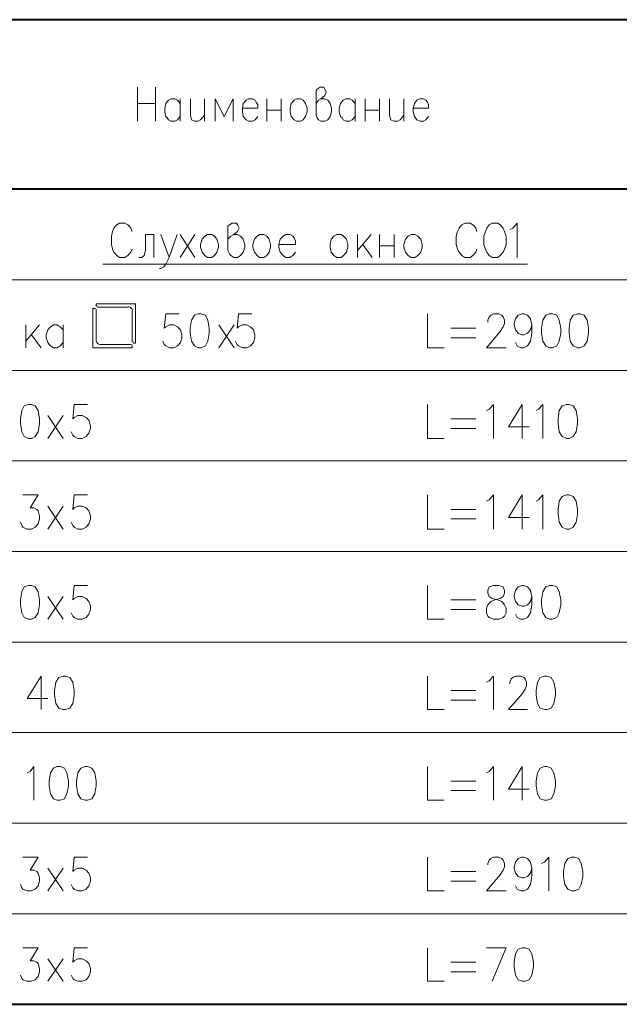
# Model space of a CAD drawing. Header units: millimetres. Extents: x 2063114 to 14983986, y -126020516 to 213791.
# Tile 310 of 656: x 2369202 to 2374497, y -1171661 to -1162961. Entities that reach past the tile are written whole.
import ezdxf

# ---------------------------------------------------------------- set-up
doc = ezdxf.new("R2010")
doc.units = ezdxf.units.MM
doc.layers.add('PDF2_Geometry', color=7, linetype='Continuous')

msp = doc.modelspace()

# ---------------------------------------------------------------- linework, layer by layer
at = {"layer": 'PDF2_Geometry', "linetype": 'ByBlock', "lineweight": 40}
for points in [[(2379292.08613, -1162961.15594), (2360792.08613, -1162961.15594), (2360792.08613, -1171660.81269), (2379292.08613, -1171660.81269)], [(2379292.08613, -1164459.78294), (2360792.08613, -1164459.78294)]]:
    msp.add_lwpolyline(points, dxfattribs=at)
at = {"layer": 'PDF2_Geometry', "linetype": 'ByBlock', "lineweight": 20}
for points in [[(2370241.05638, -1163558.06669), (2370241.05638, -1163858.63877)], [(2370401.92594, -1163858.63877), (2370401.92594, -1163558.06669)], [(2371820.11816, -1163702.00262), (2371841.28521, -1163672.36875), (2371862.45226, -1163659.66852), (2371896.31954, -1163630.03466), (2371909.01976, -1163600.40079), (2371896.31954, -1163575.00033), (2371887.85272, -1163558.06669), (2371853.98544, -1163558.06669), (2371828.58498, -1163575.00033), (2371820.11816, -1163587.70056), (2371820.11816, -1163803.60445), (2371828.58498, -1163829.00491), (2371841.28521, -1163845.93855), (2371862.45226, -1163858.63877), (2371896.31954, -1163858.63877), (2371921.71999, -1163845.93855), (2371942.88704, -1163816.30468), (2371955.58727, -1163773.97058), (2371955.58727, -1163744.33672), (2371942.88704, -1163702.00262), (2371921.71999, -1163672.36875), (2371896.31954, -1163659.66852), (2371862.45226, -1163659.66852)], [(2370617.82983, -1163816.30468), (2370596.66278, -1163845.93855), (2370571.26233, -1163858.63877), (2370537.39505, -1163858.63877), (2370516.228, -1163845.93855), (2370503.52777, -1163829.00491), (2370490.82754, -1163816.30468), (2370482.36073, -1163773.97058), (2370482.36073, -1163744.33672), (2370490.82754, -1163702.00262), (2370516.228, -1163672.36875), (2370537.39505, -1163659.66852), (2370571.26233, -1163659.66852), (2370596.66278, -1163672.36875), (2370617.82983, -1163702.00262)], [(2370617.82983, -1163659.66852), (2370617.82983, -1163858.63877)], [(2370710.96484, -1163659.66852), (2370710.96484, -1163803.60445), (2370719.43166, -1163845.93855), (2370744.83212, -1163858.63877), (2370778.6994, -1163858.63877), (2370799.86645, -1163845.93855), (2370833.73372, -1163803.60445)], [(2370833.73372, -1163659.66852), (2370833.73372, -1163858.63877)], [(2371087.7383, -1163858.63877), (2371087.7383, -1163659.66852), (2371007.30352, -1163816.30468), (2370926.86873, -1163659.66852), (2370926.86873, -1163858.63877)], [(2371168.17308, -1163744.33672), (2371303.64219, -1163744.33672), (2371303.64219, -1163714.70285), (2371290.94196, -1163689.30239), (2371282.47514, -1163672.36875), (2371257.07468, -1163659.66852), (2371223.20741, -1163659.66852), (2371202.04036, -1163672.36875), (2371176.6399, -1163702.00262), (2371168.17308, -1163744.33672), (2371168.17308, -1163773.97058), (2371176.6399, -1163816.30468), (2371202.04036, -1163845.93855), (2371223.20741, -1163858.63877), (2371257.07468, -1163858.63877), (2371282.47514, -1163845.93855), (2371303.64219, -1163816.30468)], [(2371384.07697, -1163659.66852), (2371384.07697, -1163858.63877)], [(2371511.07926, -1163659.66852), (2371511.07926, -1163858.63877)], [(2372163.02434, -1163816.30468), (2372137.62388, -1163845.93855), (2372116.45683, -1163858.63877), (2372082.58956, -1163858.63877), (2372057.1891, -1163845.93855), (2372048.72228, -1163829.00491), (2372036.02205, -1163816.30468), (2372023.32182, -1163773.97058), (2372023.32182, -1163744.33672), (2372036.02205, -1163702.00262), (2372057.1891, -1163672.36875), (2372082.58956, -1163659.66852), (2372116.45683, -1163659.66852), (2372137.62388, -1163672.36875), (2372163.02434, -1163702.00262)], [(2372163.02434, -1163659.66852), (2372163.02434, -1163858.63877)], [(2372251.92594, -1163659.66852), (2372251.92594, -1163858.63877)], [(2372378.92823, -1163659.66852), (2372378.92823, -1163858.63877)], [(2372467.82983, -1163659.66852), (2372467.82983, -1163803.60445), (2372480.53006, -1163845.93855), (2372505.93052, -1163858.63877), (2372539.7978, -1163858.63877), (2372560.96484, -1163845.93855), (2372594.83212, -1163803.60445)], [(2372594.83212, -1163659.66852), (2372594.83212, -1163858.63877)], [(2372675.2669, -1163744.33672), (2372810.73601, -1163744.33672), (2372810.73601, -1163714.70285), (2372802.26919, -1163689.30239), (2372789.56896, -1163672.36875), (2372768.40192, -1163659.66852), (2372734.53464, -1163659.66852), (2372709.13418, -1163672.36875), (2372687.96713, -1163702.00262), (2372675.2669, -1163744.33672), (2372675.2669, -1163773.97058), (2372687.96713, -1163816.30468), (2372709.13418, -1163845.93855), (2372734.53464, -1163858.63877), (2372768.40192, -1163858.63877), (2372789.56896, -1163845.93855), (2372810.73601, -1163816.30468)], [(2370241.05638, -1163702.00262), (2370401.92594, -1163702.00262)], [(2371384.07697, -1163761.27035), (2371511.07926, -1163761.27035)], [(2372251.92594, -1163761.27035), (2372378.92823, -1163761.27035)], [(2370194.48887, -1164832.32299), (2370181.78864, -1164802.68912), (2370169.08841, -1164785.75548), (2370156.38819, -1164773.05525), (2370130.98773, -1164760.35502), (2370084.42022, -1164760.35502), (2370059.01976, -1164773.05525), (2370046.31954, -1164785.75548), (2370033.61931, -1164802.68912), (2370020.91908, -1164832.32299), (2370012.45226, -1164874.65708), (2370012.45226, -1164946.62504), (2370020.91908, -1164988.95914), (2370033.61931, -1165014.3596), (2370059.01976, -1165043.99347), (2370084.42022, -1165060.9271), (2370130.98773, -1165060.9271), (2370156.38819, -1165043.99347), (2370181.78864, -1165014.3596), (2370194.48887, -1164988.95914)], [(2371041.17079, -1164900.05754), (2371066.57125, -1164874.65708), (2371091.97171, -1164857.72344), (2371125.83899, -1164832.32299), (2371138.53921, -1164802.68912), (2371125.83899, -1164773.05525), (2371117.37217, -1164760.35502), (2371079.27148, -1164760.35502), (2371053.87102, -1164773.05525), (2371041.17079, -1164785.75548), (2371041.17079, -1165001.65937), (2371053.87102, -1165031.29324), (2371066.57125, -1165043.99347), (2371091.97171, -1165060.9271), (2371125.83899, -1165060.9271), (2371151.23944, -1165043.99347), (2371176.6399, -1165014.3596), (2371189.34013, -1164972.0255), (2371189.34013, -1164946.62504), (2371176.6399, -1164900.05754), (2371151.23944, -1164874.65708), (2371125.83899, -1164857.72344), (2371091.97171, -1164857.72344)], [(2373238.31038, -1164832.32299), (2373229.84356, -1164802.68912), (2373217.14333, -1164785.75548), (2373204.4431, -1164773.05525), (2373179.04265, -1164760.35502), (2373132.47514, -1164760.35502), (2373107.07468, -1164773.05525), (2373094.37446, -1164785.75548), (2373081.67423, -1164802.68912), (2373068.974, -1164832.32299), (2373056.27377, -1164874.65708), (2373056.27377, -1164946.62504), (2373068.974, -1164988.95914), (2373081.67423, -1165014.3596), (2373107.07468, -1165043.99347), (2373132.47514, -1165060.9271), (2373179.04265, -1165060.9271), (2373204.4431, -1165043.99347), (2373229.84356, -1165014.3596), (2373238.31038, -1164988.95914)], [(2373530.41565, -1164815.38935), (2373555.8161, -1164802.68912), (2373593.91679, -1164760.35502), (2373593.91679, -1165060.9271)], [(2370384.9923, -1165060.9271), (2370384.9923, -1164857.72344), (2370313.02434, -1164857.72344), (2370313.02434, -1165001.65937), (2370300.32411, -1165043.99347), (2370279.15706, -1165060.9271), (2370253.75661, -1165060.9271)], [(2370448.49345, -1164857.72344), (2370520.46141, -1165060.9271), (2370592.42938, -1164857.72344)], [(2370617.82983, -1164857.72344), (2370749.06553, -1165060.9271)], [(2370749.06553, -1164857.72344), (2370617.82983, -1165060.9271)], [(2371489.91221, -1164946.62504), (2371638.08155, -1164946.62504), (2371638.08155, -1164916.99118), (2371625.38132, -1164887.35731), (2371612.68109, -1164874.65708), (2371587.28063, -1164857.72344), (2371553.41336, -1164857.72344), (2371528.0129, -1164874.65708), (2371502.61244, -1164900.05754), (2371489.91221, -1164946.62504), (2371489.91221, -1164972.0255), (2371502.61244, -1165014.3596), (2371528.0129, -1165043.99347), (2371553.41336, -1165060.9271), (2371587.28063, -1165060.9271), (2371612.68109, -1165043.99347), (2371638.08155, -1165014.3596)], [(2372184.19139, -1164857.72344), (2372184.19139, -1165060.9271)], [(2372306.96027, -1164857.72344), (2372184.19139, -1165001.65937)], [(2372378.92823, -1164857.72344), (2372378.92823, -1165060.9271)], [(2372510.16393, -1164857.72344), (2372510.16393, -1165060.9271)], [(2372230.75889, -1164946.62504), (2372315.42709, -1165060.9271)], [(2372378.92823, -1164959.32527), (2372510.16393, -1164959.32527)], [(2369936.25089, -1165120.19484), (2373687.0518, -1165120.19484)], [(2370520.46141, -1165060.9271), (2370495.06095, -1165115.96143), (2370473.89391, -1165145.5953), (2370448.49345, -1165158.29553), (2370435.79322, -1165158.29553)]]:
    msp.add_lwpolyline(points, dxfattribs=at)
for points in [[(2371646.54837, -1163659.66852), (2371680.41565, -1163659.66852), (2371705.8161, -1163672.36875), (2371726.98315, -1163702.00262), (2371739.68338, -1163744.33672), (2371739.68338, -1163773.97058), (2371726.98315, -1163816.30468), (2371705.8161, -1163845.93855), (2371680.41565, -1163858.63877), (2371646.54837, -1163858.63877), (2371625.38132, -1163845.93855), (2371599.98086, -1163816.30468), (2371591.51404, -1163773.97058), (2371591.51404, -1163744.33672), (2371599.98086, -1163702.00262), (2371625.38132, -1163672.36875)], [(2373373.77949, -1164760.35502), (2373424.5804, -1164760.35502), (2373445.74745, -1164773.05525), (2373471.14791, -1164802.68912), (2373483.84814, -1164832.32299), (2373496.54837, -1164874.65708), (2373496.54837, -1164946.62504), (2373483.84814, -1164988.95914), (2373471.14791, -1165014.3596), (2373445.74745, -1165043.99347), (2373424.5804, -1165060.9271), (2373373.77949, -1165060.9271), (2373348.37903, -1165043.99347), (2373327.21198, -1165014.3596), (2373314.51175, -1164988.95914), (2373301.81153, -1164946.62504), (2373301.81153, -1164874.65708), (2373314.51175, -1164832.32299), (2373327.21198, -1164802.68912), (2373348.37903, -1164773.05525)], [(2370859.13418, -1164857.72344), (2370897.23487, -1164857.72344), (2370922.63532, -1164874.65708), (2370943.80237, -1164900.05754), (2370956.5026, -1164946.62504), (2370956.5026, -1164972.0255), (2370943.80237, -1165014.3596), (2370922.63532, -1165043.99347), (2370897.23487, -1165060.9271), (2370859.13418, -1165060.9271), (2370837.96713, -1165043.99347), (2370812.56667, -1165014.3596), (2370799.86645, -1164972.0255), (2370799.86645, -1164946.62504), (2370812.56667, -1164900.05754), (2370837.96713, -1164874.65708)], [(2371320.57583, -1164857.72344), (2371358.67651, -1164857.72344), (2371384.07697, -1164874.65708), (2371405.24402, -1164900.05754), (2371417.94425, -1164946.62504), (2371417.94425, -1164972.0255), (2371405.24402, -1165014.3596), (2371384.07697, -1165043.99347), (2371358.67651, -1165060.9271), (2371320.57583, -1165060.9271), (2371299.40878, -1165043.99347), (2371274.00832, -1165014.3596), (2371261.30809, -1164972.0255), (2371261.30809, -1164946.62504), (2371274.00832, -1164900.05754), (2371299.40878, -1164874.65708)], [(2372002.15478, -1164857.72344), (2372040.25546, -1164857.72344), (2372061.42251, -1164874.65708), (2372086.82297, -1164900.05754), (2372099.5232, -1164946.62504), (2372099.5232, -1164972.0255), (2372086.82297, -1165014.3596), (2372061.42251, -1165043.99347), (2372040.25546, -1165060.9271), (2372002.15478, -1165060.9271), (2371976.75432, -1165043.99347), (2371951.35386, -1165014.3596), (2371942.88704, -1164972.0255), (2371942.88704, -1164946.62504), (2371951.35386, -1164900.05754), (2371976.75432, -1164874.65708)], [(2372658.33327, -1164857.72344), (2372692.20054, -1164857.72344), (2372717.601, -1164874.65708), (2372743.00146, -1164900.05754), (2372755.70169, -1164946.62504), (2372755.70169, -1164972.0255), (2372743.00146, -1165014.3596), (2372717.601, -1165043.99347), (2372692.20054, -1165060.9271), (2372658.33327, -1165060.9271), (2372632.93281, -1165043.99347), (2372607.53235, -1165014.3596), (2372594.83212, -1164972.0255), (2372594.83212, -1164946.62504), (2372607.53235, -1164900.05754), (2372632.93281, -1164874.65708)]]:
    msp.add_lwpolyline(points, close=True, dxfattribs=at)
at = {"layer": 'PDF2_Geometry', "linetype": 'ByBlock', "lineweight": 9}
for points in [[(2379292.08613, -1165259.89736), (2360792.08613, -1165259.89736)], [(2379292.08613, -1166060.01177), (2360792.08613, -1166060.01177)], [(2379292.08613, -1166860.12619), (2360792.08613, -1166860.12619)], [(2379292.08613, -1167660.24061), (2360792.08613, -1167660.24061)], [(2379292.08613, -1168460.35502), (2360792.08613, -1168460.35502)], [(2379292.08613, -1169260.46944), (2360792.08613, -1169260.46944)], [(2379292.08613, -1170060.58385), (2360792.08613, -1170060.58385)], [(2379292.08613, -1170860.69827), (2360792.08613, -1170860.69827)], [(2379292.08613, -1171660.81269), (2360792.08613, -1171660.81269)]]:
    msp.add_lwpolyline(points, dxfattribs=at)
at = {"layer": 'PDF2_Geometry', "color": 0, "linetype": 'ByBlock', "lineweight": 13}
for points in [[(2370207.1891, -1165818.70742), (2370224.12274, -1165818.70742), (2370224.12274, -1165471.56784), (2369876.98315, -1165471.56784), (2369876.98315, -1165488.50147)], [(2369864.28292, -1165513.90193), (2369847.34928, -1165513.90193), (2369847.34928, -1165861.04152), (2370194.48887, -1165861.04152), (2370194.48887, -1165844.10788)], [(2369876.98315, -1165793.30697), (2369876.98315, -1165526.60216)], [(2369889.68338, -1165501.2017), (2370156.38819, -1165501.2017)], [(2370194.48887, -1165539.30239), (2370194.48887, -1165806.0072)], [(2370181.78864, -1165831.40765), (2369915.08384, -1165831.40765)]]:
    msp.add_lwpolyline(points, dxfattribs=at)
at = {"layer": 'PDF2_Geometry', "color": 0, "linetype": 'ByBlock', "lineweight": 20}
for points in [[(2370609.36301, -1165560.46944), (2370490.82754, -1165560.46944), (2370478.12732, -1165687.47173), (2370490.82754, -1165674.7715), (2370524.69482, -1165657.83786), (2370562.79551, -1165657.83786), (2370596.66278, -1165674.7715), (2370622.06324, -1165700.17196), (2370634.76347, -1165746.73946), (2370634.76347, -1165772.13992), (2370622.06324, -1165814.47401), (2370596.66278, -1165844.10788), (2370562.79551, -1165861.04152), (2370524.69482, -1165861.04152), (2370490.82754, -1165844.10788), (2370478.12732, -1165831.40765), (2370465.42709, -1165801.77379)], [(2371252.84127, -1165560.46944), (2371134.30581, -1165560.46944), (2371121.60558, -1165687.47173), (2371134.30581, -1165674.7715), (2371168.17308, -1165657.83786), (2371206.27377, -1165657.83786), (2371240.14105, -1165674.7715), (2371265.5415, -1165700.17196), (2371278.24173, -1165746.73946), (2371278.24173, -1165772.13992), (2371265.5415, -1165814.47401), (2371240.14105, -1165844.10788), (2371206.27377, -1165861.04152), (2371168.17308, -1165861.04152), (2371134.30581, -1165844.10788), (2371121.60558, -1165831.40765), (2371108.90535, -1165801.77379)], [(2372802.26919, -1165560.46944), (2372802.26919, -1165861.04152), (2372950.43853, -1165861.04152)], [(2373335.6788, -1165632.4374), (2373335.6788, -1165615.50376), (2373348.37903, -1165585.8699), (2373361.07926, -1165573.16967), (2373386.47972, -1165560.46944), (2373433.04722, -1165560.46944), (2373458.44768, -1165573.16967), (2373471.14791, -1165585.8699), (2373483.84814, -1165615.50376), (2373483.84814, -1165645.13763), (2373471.14791, -1165674.7715), (2373445.74745, -1165717.10559), (2373322.97857, -1165861.04152), (2373496.54837, -1165861.04152)], [(2373725.15249, -1165657.83786), (2373712.45226, -1165700.17196), (2373687.0518, -1165729.80582), (2373653.18452, -1165746.73946), (2373640.48429, -1165746.73946), (2373602.38361, -1165729.80582), (2373581.21656, -1165700.17196), (2373568.51633, -1165657.83786), (2373568.51633, -1165645.13763), (2373581.21656, -1165602.80353), (2373602.38361, -1165573.16967), (2373640.48429, -1165560.46944), (2373653.18452, -1165560.46944), (2373687.0518, -1165573.16967), (2373712.45226, -1165602.80353), (2373725.15249, -1165657.83786), (2373725.15249, -1165729.80582), (2373712.45226, -1165801.77379), (2373687.0518, -1165844.10788), (2373653.18452, -1165861.04152), (2373627.78407, -1165861.04152), (2373593.91679, -1165844.10788), (2373581.21656, -1165814.47401)], [(2369254.67194, -1165657.83786), (2369254.67194, -1165861.04152)], [(2369377.44082, -1165657.83786), (2369254.67194, -1165801.77379)], [(2369584.87789, -1165814.47401), (2369559.47743, -1165844.10788), (2369534.07697, -1165861.04152), (2369500.2097, -1165861.04152), (2369474.80924, -1165844.10788), (2369462.10901, -1165831.40765), (2369449.40878, -1165814.47401), (2369436.70855, -1165772.13992), (2369436.70855, -1165746.73946), (2369449.40878, -1165700.17196), (2369474.80924, -1165674.7715), (2369500.2097, -1165657.83786), (2369534.07697, -1165657.83786), (2369559.47743, -1165674.7715), (2369584.87789, -1165700.17196)], [(2369584.87789, -1165657.83786), (2369584.87789, -1165861.04152)], [(2370960.73601, -1165657.83786), (2371096.20512, -1165861.04152)], [(2371096.20512, -1165657.83786), (2370960.73601, -1165861.04152)], [(2369305.47285, -1165746.73946), (2369390.14105, -1165861.04152)], [(2373009.70626, -1165687.47173), (2373229.84356, -1165687.47173)], [(2373009.70626, -1165772.13992), (2373229.84356, -1165772.13992)], [(2369800.78178, -1166360.58385), (2369682.24631, -1166360.58385), (2369669.54608, -1166487.58614), (2369682.24631, -1166474.88591), (2369716.11359, -1166457.95228), (2369754.21427, -1166457.95228), (2369788.08155, -1166474.88591), (2369813.48201, -1166500.28637), (2369826.18224, -1166546.85388), (2369826.18224, -1166572.25434), (2369813.48201, -1166614.58843), (2369788.08155, -1166644.2223), (2369754.21427, -1166661.15594), (2369716.11359, -1166661.15594), (2369682.24631, -1166644.2223), (2369669.54608, -1166631.52207), (2369656.84585, -1166601.8882)], [(2372802.26919, -1166360.58385), (2372802.26919, -1166661.15594), (2372950.43853, -1166661.15594)], [(2373322.97857, -1166415.61818), (2373348.37903, -1166402.91795), (2373386.47972, -1166360.58385), (2373386.47972, -1166661.15594)], [(2373640.48429, -1166661.15594), (2373640.48429, -1166360.58385), (2373517.71542, -1166559.55411), (2373699.75203, -1166559.55411)], [(2373763.25317, -1166415.61818), (2373784.42022, -1166402.91795), (2373822.52091, -1166360.58385), (2373822.52091, -1166661.15594)], [(2369449.40878, -1166661.15594), (2369584.87789, -1166457.95228)], [(2369584.87789, -1166661.15594), (2369449.40878, -1166457.95228)], [(2373009.70626, -1166487.58614), (2373229.84356, -1166487.58614)], [(2373009.70626, -1166572.25434), (2373229.84356, -1166572.25434)], [(2369229.27148, -1167160.69827), (2369364.74059, -1167160.69827), (2369292.77262, -1167275.00033), (2369326.6399, -1167275.00033), (2369352.04036, -1167287.70056), (2369364.74059, -1167300.40079), (2369377.44082, -1167346.96829), (2369377.44082, -1167372.36875), (2369364.74059, -1167414.70285), (2369339.34013, -1167444.33672), (2369305.47285, -1167461.27035), (2369267.37217, -1167461.27035), (2369229.27148, -1167444.33672), (2369220.80466, -1167431.63649), (2369208.10443, -1167402.00262)], [(2369800.78178, -1167160.69827), (2369682.24631, -1167160.69827), (2369669.54608, -1167287.70056), (2369682.24631, -1167275.00033), (2369716.11359, -1167258.06669), (2369754.21427, -1167258.06669), (2369788.08155, -1167275.00033), (2369813.48201, -1167300.40079), (2369826.18224, -1167346.96829), (2369826.18224, -1167372.36875), (2369813.48201, -1167414.70285), (2369788.08155, -1167444.33672), (2369754.21427, -1167461.27035), (2369716.11359, -1167461.27035), (2369682.24631, -1167444.33672), (2369669.54608, -1167431.63649), (2369656.84585, -1167402.00262)], [(2372802.26919, -1167160.69827), (2372802.26919, -1167461.27035), (2372950.43853, -1167461.27035)], [(2373322.97857, -1167215.7326), (2373348.37903, -1167203.03237), (2373386.47972, -1167160.69827), (2373386.47972, -1167461.27035)], [(2373640.48429, -1167461.27035), (2373640.48429, -1167160.69827), (2373517.71542, -1167359.66852), (2373699.75203, -1167359.66852)], [(2373763.25317, -1167215.7326), (2373784.42022, -1167203.03237), (2373822.52091, -1167160.69827), (2373822.52091, -1167461.27035)], [(2369449.40878, -1167461.27035), (2369584.87789, -1167258.06669)], [(2369584.87789, -1167461.27035), (2369449.40878, -1167258.06669)], [(2373009.70626, -1167287.70056), (2373229.84356, -1167287.70056)], [(2373009.70626, -1167372.36875), (2373229.84356, -1167372.36875)], [(2369800.78178, -1167960.81269), (2369682.24631, -1167960.81269), (2369669.54608, -1168087.81498), (2369682.24631, -1168075.11475), (2369716.11359, -1168058.18111), (2369754.21427, -1168058.18111), (2369788.08155, -1168075.11475), (2369813.48201, -1168100.5152), (2369826.18224, -1168142.8493), (2369826.18224, -1168172.48317), (2369813.48201, -1168214.81726), (2369788.08155, -1168244.45113), (2369754.21427, -1168257.15136), (2369716.11359, -1168257.15136), (2369682.24631, -1168244.45113), (2369669.54608, -1168231.7509), (2369656.84585, -1168202.11704)], [(2372802.26919, -1167960.81269), (2372802.26919, -1168257.15136), (2372950.43853, -1168257.15136)], [(2373725.15249, -1168058.18111), (2373712.45226, -1168100.5152), (2373687.0518, -1168130.14907), (2373653.18452, -1168142.8493), (2373640.48429, -1168142.8493), (2373602.38361, -1168130.14907), (2373581.21656, -1168100.5152), (2373568.51633, -1168058.18111), (2373568.51633, -1168045.48088), (2373581.21656, -1168003.14678), (2373602.38361, -1167973.51292), (2373640.48429, -1167960.81269), (2373653.18452, -1167960.81269), (2373687.0518, -1167973.51292), (2373712.45226, -1168003.14678), (2373725.15249, -1168058.18111), (2373725.15249, -1168130.14907), (2373712.45226, -1168202.11704), (2373687.0518, -1168244.45113), (2373653.18452, -1168257.15136), (2373627.78407, -1168257.15136), (2373593.91679, -1168244.45113), (2373581.21656, -1168214.81726)], [(2369449.40878, -1168257.15136), (2369584.87789, -1168058.18111)], [(2369584.87789, -1168257.15136), (2369449.40878, -1168058.18111)], [(2373009.70626, -1168087.81498), (2373229.84356, -1168087.81498)], [(2373009.70626, -1168172.48317), (2373229.84356, -1168172.48317)], [(2369390.14105, -1169057.26578), (2369390.14105, -1168760.9271), (2369267.37217, -1168959.89736), (2369449.40878, -1168959.89736)], [(2372802.26919, -1168760.9271), (2372802.26919, -1169057.26578), (2372950.43853, -1169057.26578)], [(2373322.97857, -1168815.96143), (2373348.37903, -1168803.2612), (2373386.47972, -1168760.9271), (2373386.47972, -1169057.26578)], [(2373530.41565, -1168828.66166), (2373530.41565, -1168815.96143), (2373543.11587, -1168786.32756), (2373555.8161, -1168773.62733), (2373581.21656, -1168760.9271), (2373627.78407, -1168760.9271), (2373653.18452, -1168773.62733), (2373665.88475, -1168786.32756), (2373678.58498, -1168815.96143), (2373678.58498, -1168845.5953), (2373665.88475, -1168875.22916), (2373640.48429, -1168917.56326), (2373517.71542, -1169057.26578), (2373687.0518, -1169057.26578)], [(2373009.70626, -1168887.92939), (2373229.84356, -1168887.92939)], [(2373009.70626, -1168972.59758), (2373229.84356, -1168972.59758)], [(2369267.37217, -1169616.07585), (2369292.77262, -1169603.37562), (2369326.6399, -1169561.04152), (2369326.6399, -1169857.38019)], [(2372802.26919, -1169561.04152), (2372802.26919, -1169857.38019), (2372950.43853, -1169857.38019)], [(2373322.97857, -1169616.07585), (2373348.37903, -1169603.37562), (2373386.47972, -1169561.04152), (2373386.47972, -1169857.38019)], [(2373640.48429, -1169857.38019), (2373640.48429, -1169561.04152), (2373517.71542, -1169760.01177), (2373699.75203, -1169760.01177)], [(2373009.70626, -1169688.04381), (2373229.84356, -1169688.04381)], [(2373009.70626, -1169772.712), (2373229.84356, -1169772.712)], [(2369229.27148, -1170361.15594), (2369364.74059, -1170361.15594), (2369292.77262, -1170475.458), (2369326.6399, -1170475.458), (2369352.04036, -1170488.15823), (2369364.74059, -1170500.85845), (2369377.44082, -1170543.19255), (2369377.44082, -1170572.82642), (2369364.74059, -1170615.16051), (2369339.34013, -1170644.79438), (2369305.47285, -1170657.49461), (2369267.37217, -1170657.49461), (2369229.27148, -1170644.79438), (2369220.80466, -1170632.09415), (2369208.10443, -1170602.46028)], [(2369800.78178, -1170361.15594), (2369682.24631, -1170361.15594), (2369669.54608, -1170488.15823), (2369682.24631, -1170475.458), (2369716.11359, -1170458.52436), (2369754.21427, -1170458.52436), (2369788.08155, -1170475.458), (2369813.48201, -1170500.85845), (2369826.18224, -1170543.19255), (2369826.18224, -1170572.82642), (2369813.48201, -1170615.16051), (2369788.08155, -1170644.79438), (2369754.21427, -1170657.49461), (2369716.11359, -1170657.49461), (2369682.24631, -1170644.79438), (2369669.54608, -1170632.09415), (2369656.84585, -1170602.46028)], [(2372802.26919, -1170361.15594), (2372802.26919, -1170657.49461), (2372950.43853, -1170657.49461)], [(2373335.6788, -1170428.89049), (2373335.6788, -1170416.19026), (2373348.37903, -1170386.55639), (2373361.07926, -1170373.85617), (2373386.47972, -1170361.15594), (2373433.04722, -1170361.15594), (2373458.44768, -1170373.85617), (2373471.14791, -1170386.55639), (2373483.84814, -1170416.19026), (2373483.84814, -1170445.82413), (2373471.14791, -1170475.458), (2373445.74745, -1170517.79209), (2373322.97857, -1170657.49461), (2373496.54837, -1170657.49461)], [(2373725.15249, -1170458.52436), (2373712.45226, -1170500.85845), (2373687.0518, -1170530.49232), (2373653.18452, -1170543.19255), (2373640.48429, -1170543.19255), (2373602.38361, -1170530.49232), (2373581.21656, -1170500.85845), (2373568.51633, -1170458.52436), (2373568.51633, -1170445.82413), (2373581.21656, -1170403.49003), (2373602.38361, -1170373.85617), (2373640.48429, -1170361.15594), (2373653.18452, -1170361.15594), (2373687.0518, -1170373.85617), (2373712.45226, -1170403.49003), (2373725.15249, -1170458.52436), (2373725.15249, -1170530.49232), (2373712.45226, -1170602.46028), (2373687.0518, -1170644.79438), (2373653.18452, -1170657.49461), (2373627.78407, -1170657.49461), (2373593.91679, -1170644.79438), (2373581.21656, -1170615.16051)], [(2373809.82068, -1170416.19026), (2373835.22114, -1170403.49003), (2373873.32182, -1170361.15594), (2373873.32182, -1170657.49461)], [(2369449.40878, -1170657.49461), (2369584.87789, -1170458.52436)], [(2369584.87789, -1170657.49461), (2369449.40878, -1170458.52436)], [(2373009.70626, -1170488.15823), (2373229.84356, -1170488.15823)], [(2373009.70626, -1170572.82642), (2373229.84356, -1170572.82642)], [(2369229.27148, -1171161.27035), (2369364.74059, -1171161.27035), (2369292.77262, -1171275.57241), (2369326.6399, -1171275.57241), (2369352.04036, -1171288.27264), (2369364.74059, -1171300.97287), (2369377.44082, -1171343.30697), (2369377.44082, -1171372.94083), (2369364.74059, -1171415.27493), (2369339.34013, -1171444.9088), (2369305.47285, -1171457.60903), (2369267.37217, -1171457.60903), (2369229.27148, -1171444.9088), (2369220.80466, -1171432.20857), (2369208.10443, -1171402.5747)], [(2369800.78178, -1171161.27035), (2369682.24631, -1171161.27035), (2369669.54608, -1171288.27264), (2369682.24631, -1171275.57241), (2369716.11359, -1171258.63877), (2369754.21427, -1171258.63877), (2369788.08155, -1171275.57241), (2369813.48201, -1171300.97287), (2369826.18224, -1171343.30697), (2369826.18224, -1171372.94083), (2369813.48201, -1171415.27493), (2369788.08155, -1171444.9088), (2369754.21427, -1171457.60903), (2369716.11359, -1171457.60903), (2369682.24631, -1171444.9088), (2369669.54608, -1171432.20857), (2369656.84585, -1171402.5747)], [(2372802.26919, -1171161.27035), (2372802.26919, -1171457.60903), (2372950.43853, -1171457.60903)], [(2373322.97857, -1171161.27035), (2373496.54837, -1171161.27035), (2373373.77949, -1171457.60903)], [(2369449.40878, -1171457.60903), (2369584.87789, -1171258.63877)], [(2369584.87789, -1171457.60903), (2369449.40878, -1171258.63877)], [(2373009.70626, -1171288.27264), (2373229.84356, -1171288.27264)], [(2373009.70626, -1171372.94083), (2373229.84356, -1171372.94083)]]:
    msp.add_lwpolyline(points, dxfattribs=at)
for points in [[(2370778.6994, -1165560.46944), (2370744.83212, -1165573.16967), (2370719.43166, -1165615.50376), (2370706.73143, -1165687.47173), (2370706.73143, -1165729.80582), (2370719.43166, -1165801.77379), (2370744.83212, -1165844.10788), (2370778.6994, -1165861.04152), (2370804.09986, -1165861.04152), (2370842.20054, -1165844.10788), (2370863.36759, -1165801.77379), (2370876.06782, -1165729.80582), (2370876.06782, -1165687.47173), (2370863.36759, -1165615.50376), (2370842.20054, -1165573.16967), (2370804.09986, -1165560.46944)], [(2373881.78864, -1165560.46944), (2373847.92137, -1165573.16967), (2373822.52091, -1165615.50376), (2373809.82068, -1165687.47173), (2373809.82068, -1165729.80582), (2373822.52091, -1165801.77379), (2373847.92137, -1165844.10788), (2373881.78864, -1165861.04152), (2373907.1891, -1165861.04152), (2373945.28979, -1165844.10788), (2373966.45683, -1165801.77379), (2373979.15706, -1165729.80582), (2373979.15706, -1165687.47173), (2373966.45683, -1165615.50376), (2373945.28979, -1165573.16967), (2373907.1891, -1165560.46944)], [(2374127.3264, -1165560.46944), (2374089.22571, -1165573.16967), (2374063.82526, -1165615.50376), (2374055.35844, -1165687.47173), (2374055.35844, -1165729.80582), (2374063.82526, -1165801.77379), (2374089.22571, -1165844.10788), (2374127.3264, -1165861.04152), (2374148.49345, -1165861.04152), (2374186.59413, -1165844.10788), (2374211.99459, -1165801.77379), (2374224.69482, -1165729.80582), (2374224.69482, -1165687.47173), (2374211.99459, -1165615.50376), (2374186.59413, -1165573.16967), (2374148.49345, -1165560.46944)], [(2369280.0724, -1166360.58385), (2369241.97171, -1166373.28408), (2369220.80466, -1166415.61818), (2369208.10443, -1166487.58614), (2369208.10443, -1166529.92024), (2369220.80466, -1166601.8882), (2369241.97171, -1166644.2223), (2369280.0724, -1166661.15594), (2369305.47285, -1166661.15594), (2369339.34013, -1166644.2223), (2369364.74059, -1166601.8882), (2369377.44082, -1166529.92024), (2369377.44082, -1166487.58614), (2369364.74059, -1166415.61818), (2369339.34013, -1166373.28408), (2369305.47285, -1166360.58385)], [(2374029.95798, -1166360.58385), (2373991.85729, -1166373.28408), (2373966.45683, -1166415.61818), (2373957.99002, -1166487.58614), (2373957.99002, -1166529.92024), (2373966.45683, -1166601.8882), (2373991.85729, -1166644.2223), (2374029.95798, -1166661.15594), (2374055.35844, -1166661.15594), (2374089.22571, -1166644.2223), (2374114.62617, -1166601.8882), (2374127.3264, -1166529.92024), (2374127.3264, -1166487.58614), (2374114.62617, -1166415.61818), (2374089.22571, -1166373.28408), (2374055.35844, -1166360.58385)], [(2374029.95798, -1167160.69827), (2373991.85729, -1167173.3985), (2373966.45683, -1167215.7326), (2373957.99002, -1167287.70056), (2373957.99002, -1167330.03466), (2373966.45683, -1167402.00262), (2373991.85729, -1167444.33672), (2374029.95798, -1167461.27035), (2374055.35844, -1167461.27035), (2374089.22571, -1167444.33672), (2374114.62617, -1167402.00262), (2374127.3264, -1167330.03466), (2374127.3264, -1167287.70056), (2374114.62617, -1167215.7326), (2374089.22571, -1167173.3985), (2374055.35844, -1167160.69827)], [(2369280.0724, -1167960.81269), (2369241.97171, -1167973.51292), (2369220.80466, -1168015.84701), (2369208.10443, -1168087.81498), (2369208.10443, -1168130.14907), (2369220.80466, -1168202.11704), (2369241.97171, -1168244.45113), (2369280.0724, -1168257.15136), (2369305.47285, -1168257.15136), (2369339.34013, -1168244.45113), (2369364.74059, -1168202.11704), (2369377.44082, -1168130.14907), (2369377.44082, -1168087.81498), (2369364.74059, -1168015.84701), (2369339.34013, -1167973.51292), (2369305.47285, -1167960.81269)], [(2373386.47972, -1167960.81269), (2373348.37903, -1167973.51292), (2373335.6788, -1168003.14678), (2373335.6788, -1168028.54724), (2373348.37903, -1168058.18111), (2373373.77949, -1168075.11475), (2373420.347, -1168087.81498), (2373458.44768, -1168100.5152), (2373483.84814, -1168130.14907), (2373496.54837, -1168159.78294), (2373496.54837, -1168202.11704), (2373483.84814, -1168231.7509), (2373471.14791, -1168244.45113), (2373433.04722, -1168257.15136), (2373386.47972, -1168257.15136), (2373348.37903, -1168244.45113), (2373335.6788, -1168231.7509), (2373322.97857, -1168202.11704), (2373322.97857, -1168159.78294), (2373335.6788, -1168130.14907), (2373361.07926, -1168100.5152), (2373399.17995, -1168087.81498), (2373445.74745, -1168075.11475), (2373471.14791, -1168058.18111), (2373483.84814, -1168028.54724), (2373483.84814, -1168003.14678), (2373471.14791, -1167973.51292), (2373433.04722, -1167960.81269)], [(2373881.78864, -1167960.81269), (2373847.92137, -1167973.51292), (2373822.52091, -1168015.84701), (2373809.82068, -1168087.81498), (2373809.82068, -1168130.14907), (2373822.52091, -1168202.11704), (2373847.92137, -1168244.45113), (2373881.78864, -1168257.15136), (2373907.1891, -1168257.15136), (2373945.28979, -1168244.45113), (2373966.45683, -1168202.11704), (2373979.15706, -1168130.14907), (2373979.15706, -1168087.81498), (2373966.45683, -1168015.84701), (2373945.28979, -1167973.51292), (2373907.1891, -1167960.81269)], [(2369584.87789, -1168760.9271), (2369546.7772, -1168773.62733), (2369521.37674, -1168815.96143), (2369508.67651, -1168887.92939), (2369508.67651, -1168930.26349), (2369521.37674, -1169002.23145), (2369546.7772, -1169044.56555), (2369584.87789, -1169057.26578), (2369606.04494, -1169057.26578), (2369644.14562, -1169044.56555), (2369669.54608, -1169002.23145), (2369682.24631, -1168930.26349), (2369682.24631, -1168887.92939), (2369669.54608, -1168815.96143), (2369644.14562, -1168773.62733), (2369606.04494, -1168760.9271)], [(2373835.22114, -1168760.9271), (2373797.12045, -1168773.62733), (2373775.9534, -1168815.96143), (2373763.25317, -1168887.92939), (2373763.25317, -1168930.26349), (2373775.9534, -1169002.23145), (2373797.12045, -1169044.56555), (2373835.22114, -1169057.26578), (2373860.62159, -1169057.26578), (2373894.48887, -1169044.56555), (2373919.88933, -1169002.23145), (2373932.58956, -1168930.26349), (2373932.58956, -1168887.92939), (2373919.88933, -1168815.96143), (2373894.48887, -1168773.62733), (2373860.62159, -1168760.9271)], [(2369534.07697, -1169561.04152), (2369500.2097, -1169573.74175), (2369474.80924, -1169616.07585), (2369462.10901, -1169688.04381), (2369462.10901, -1169730.37791), (2369474.80924, -1169802.34587), (2369500.2097, -1169844.67996), (2369534.07697, -1169857.38019), (2369559.47743, -1169857.38019), (2369597.57812, -1169844.67996), (2369618.74516, -1169802.34587), (2369631.44539, -1169730.37791), (2369631.44539, -1169688.04381), (2369618.74516, -1169616.07585), (2369597.57812, -1169573.74175), (2369559.47743, -1169561.04152)], [(2369779.61473, -1169561.04152), (2369741.51404, -1169573.74175), (2369716.11359, -1169616.07585), (2369703.41336, -1169688.04381), (2369703.41336, -1169730.37791), (2369716.11359, -1169802.34587), (2369741.51404, -1169844.67996), (2369779.61473, -1169857.38019), (2369800.78178, -1169857.38019), (2369838.88246, -1169844.67996), (2369864.28292, -1169802.34587), (2369876.98315, -1169730.37791), (2369876.98315, -1169688.04381), (2369864.28292, -1169616.07585), (2369838.88246, -1169573.74175), (2369800.78178, -1169561.04152)], [(2373835.22114, -1169561.04152), (2373797.12045, -1169573.74175), (2373775.9534, -1169616.07585), (2373763.25317, -1169688.04381), (2373763.25317, -1169730.37791), (2373775.9534, -1169802.34587), (2373797.12045, -1169844.67996), (2373835.22114, -1169857.38019), (2373860.62159, -1169857.38019), (2373894.48887, -1169844.67996), (2373919.88933, -1169802.34587), (2373932.58956, -1169730.37791), (2373932.58956, -1169688.04381), (2373919.88933, -1169616.07585), (2373894.48887, -1169573.74175), (2373860.62159, -1169561.04152)], [(2374076.52548, -1170361.15594), (2374042.65821, -1170373.85617), (2374017.25775, -1170416.19026), (2374004.55752, -1170488.15823), (2374004.55752, -1170530.49232), (2374017.25775, -1170602.46028), (2374042.65821, -1170644.79438), (2374076.52548, -1170657.49461), (2374101.92594, -1170657.49461), (2374140.02663, -1170644.79438), (2374161.19368, -1170602.46028), (2374173.89391, -1170530.49232), (2374173.89391, -1170488.15823), (2374161.19368, -1170416.19026), (2374140.02663, -1170373.85617), (2374101.92594, -1170361.15594)], [(2373640.48429, -1171161.27035), (2373602.38361, -1171173.97058), (2373581.21656, -1171216.30468), (2373568.51633, -1171288.27264), (2373568.51633, -1171330.60674), (2373581.21656, -1171402.5747), (2373602.38361, -1171444.9088), (2373640.48429, -1171457.60903), (2373665.88475, -1171457.60903), (2373699.75203, -1171444.9088), (2373725.15249, -1171402.5747), (2373737.85272, -1171330.60674), (2373737.85272, -1171288.27264), (2373725.15249, -1171216.30468), (2373699.75203, -1171173.97058), (2373665.88475, -1171161.27035)]]:
    msp.add_lwpolyline(points, close=True, dxfattribs=at)
at = {"layer": 'PDF2_Geometry', "color": 0, "linetype": 'ByBlock', "lineweight": 13}
for centre, radius, start, end in [((2369891.83115, -1165486.3537), 10.61464, 180.167705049, 269.832294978), ((2369866.36856, -1165524.51653), 10.61464, 0.167705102, 89.832294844), ((2370158.52274, -1165537.16784), 40.19955, 359.974559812, 90.025440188), ((2369917.18269, -1165791.20811), 40.19955, 179.974559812, 270.025440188), ((2370183.87428, -1165842.02225), 10.61464, 0.167704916, 89.832295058), ((2370209.33687, -1165803.85942), 10.61464, 180.167704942, 269.832294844)]:
    msp.add_arc(centre, radius, start, end, dxfattribs=at)

doc.saveas('drawing.dxf')
